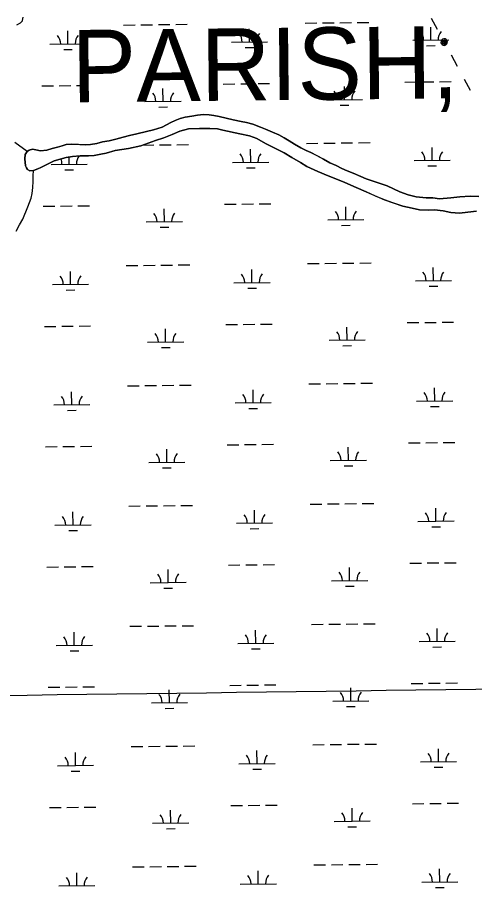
# Model space of a CAD drawing. Extents: x 3734862 to 3772949, y 391520 to 417239.
# Drawn here: x 3760146 to 3761410, y 408715 to 411122 of the extents above; entities that cross this region are included whole.
import ezdxf

# ---------------------------------------------------------------- set-up
doc = ezdxf.new("R2010")
doc.units = 0
for name, color, linetype in [('V-GRID-MAJR', 7, 'Continuous'), ('V-TOPO-GNAM-IDEN', 7, 'Continuous'), ('V-TOPO-SHOR', 7, 'Continuous'), ('V-UTIL-LINE', 7, 'Continuous'), ('V-WETL-SWMP', 7, 'Continuous')]:
    doc.layers.add(name, color=color, linetype=linetype)

msp = doc.modelspace()

# ---------------------------------------------------------------- linework, layer by layer
at = {"layer": 'V-GRID-MAJR'}
msp.add_spline([(3738908.6, 408973.5), (3741556.3, 409006.9), (3746851.6, 409074.3), (3752147, 409142.5), (3757442.4, 409211.4), (3762737.7, 409281.1), (3768033.1, 409351.6), (3770680.7, 409387.1)], degree=3, dxfattribs=at)
at = {"layer": 'V-TOPO-SHOR'}
for points in [[(3760144.8, 411100.6), (3760154.9, 411106.6), (3760159.8, 411111.8), (3760160.2, 411112.6), (3760161.8, 411122.1)], [(3760187.6, 410757.3), (3760196.8, 410754.9), (3760210.3, 410752.4), (3760227.4, 410754), (3760242.6, 410758.7), (3760256.9, 410762.6), (3760269.7, 410766.5), (3760280.8, 410769.7), (3760296.7, 410771.2), (3760318.6, 410769.9), (3760333.3, 410769.1), (3760348.5, 410769.8), (3760366, 410772.9), (3760381.1, 410776.9), (3760399.5, 410780.4), (3760418.2, 410784.7), (3760438.5, 410790.2), (3760455.6, 410795.3), (3760476.7, 410799.6), (3760503.4, 410805.8), (3760522.5, 410810.6), (3760546.1, 410818), (3760570, 410830.7), (3760581.9, 410836.6), (3760596.3, 410841.7), (3760610.2, 410845.2), (3760628.6, 410848.8), (3760644.1, 410851.5), (3760660.4, 410852.6), (3760676.3, 410852.2), (3760689.5, 410850.5), (3760704.2, 410847.7), (3760723.6, 410842.8), (3760742.7, 410838.4), (3760764.6, 410833.9), (3760779.7, 410830.7), (3760796.8, 410825.8), (3760818.7, 410817.8), (3760832.6, 410812.2), (3760851.6, 410804.1), (3760868.7, 410796.5), (3760883.4, 410788.1), (3760897.3, 410780.5), (3760912, 410771.3), (3760930.3, 410760.5), (3760944.6, 410753.2), (3760957.7, 410748), (3760974.4, 410739.2), (3760992.6, 410729.6), (3761009.7, 410719.6), (3761027.2, 410711.5), (3761043.5, 410703.5), (3761057.8, 410697.1), (3761074.9, 410690.3), (3761095.9, 410681.4), (3761111, 410675), (3761130.1, 410668.2), (3761149.2, 410662.1), (3761168.3, 410655.3), (3761186.1, 410646.9), (3761204, 410638.8), (3761226.3, 410631.2), (3761249.3, 410625.1), (3761276.8, 410622.6), (3761295.1, 410622.2), (3761313.4, 410620.1), (3761344.8, 410622.4), (3761369.9, 410625.5), (3761398.2, 410626.9), (3761422.5, 410625.7)], [(3761416.1, 410585.4), (3761391.6, 410582.7), (3761369.1, 410580), (3761344.6, 410581.7), (3761323.3, 410586.5), (3761300, 410589.4), (3761282.2, 410588.6), (3761258.5, 410589.5), (3761238, 410593.5), (3761212, 410599.2), (3761184.4, 410608.7), (3761161.5, 410616.7), (3761136.3, 410627.5), (3761110.3, 410638.6), (3761082.7, 410651.4), (3761051.5, 410664.9), (3761026.7, 410675.3), (3761005.4, 410682.9), (3760977, 410695.2), (3760946.7, 410709.5), (3760928.6, 410719.9), (3760904.9, 410734.2), (3760884, 410746.5), (3760855.7, 410760.8), (3760832, 410773.1), (3760808, 410786.3), (3760787.5, 410793.8), (3760761.4, 410799.5), (3760714.6, 410809.5), (3760699.2, 410813.5), (3760677.9, 410814), (3760649.8, 410814.1), (3760619.4, 410813), (3760594.9, 410806.8), (3760574, 410797.4), (3760551.4, 410788), (3760528.1, 410781), (3760507.6, 410774), (3760487, 410766.6), (3760453, 410758.8)], [(3760173.2, 410750.7), (3760138.9, 410775.5)], [(3760453, 410758.8), (3760416.8, 410753.1), (3760391.2, 410746), (3760377.2, 410742.8), (3760358.3, 410739.9), (3760342.4, 410738.4), (3760319.2, 410738.5), (3760298.1, 410736.8), (3760280.6, 410734), (3760264.6, 410729.6), (3760247.7, 410724.4), (3760227.4, 410714.6), (3760218.3, 410710.1), (3760210.5, 410706.3), (3760202.7, 410702.8), (3760190.7, 410698.2), (3760180.7, 410696.8), (3760173.8, 410700.6), (3760170.9, 410705.2), (3760168.6, 410710.9), (3760166.5, 410730.5), (3760167.9, 410742.2), (3760173.2, 410750.7), (3760178.6, 410754.6), (3760187.6, 410757.3)], [(3760142.4, 410530.3), (3760152.2, 410547.5), (3760160.8, 410563.6), (3760174.9, 410597.6), (3760184, 410622), (3760187.1, 410634.1), (3760188.7, 410651.2), (3760189.2, 410667.5), (3760189.2, 410683), (3760190.7, 410698.2)]]:
    msp.add_lwpolyline(points, dxfattribs=at)
at = {"layer": 'V-UTIL-LINE'}
for points in [[(3761290.4, 411119.4), (3761307, 411088.6)], [(3761326.2, 411053.2), (3761327.5, 411055.7), (3761325.2, 411055.4), (3761324, 411052.9), (3761325.7, 411050.5), (3761328.7, 411052), (3761330.2, 411056.5), (3761326.8, 411059), (3761322, 411057.9), (3761320.5, 411053.6), (3761321.7, 411049.3), (3761326.2, 411047.5), (3761331.2, 411049.8), (3761334.1, 411057.5), (3761331.9, 411060.2), (3761328.8, 411061.8), (3761325.3, 411062.1), (3761321.9, 411061.1), (3761319.2, 411058.9), (3761317.6, 411055.8), (3761317.2, 411052.3), (3761318.3, 411048.9), (3761320.5, 411046.2), (3761323.6, 411044.6), (3761327.1, 411044.2), (3761330.5, 411045.3), (3761333.2, 411047.5), (3761334.8, 411050.6), (3761335.1, 411054.1), (3761334.1, 411057.5)], [(3761345.3, 411017.8), (3761362, 410986.9)], [(3761381.7, 410950.6), (3761398.3, 410919.8)]]:
    msp.add_lwpolyline(points, dxfattribs=at)
at = {"layer": 'V-WETL-SWMP'}
for p, q in [((3760439.8, 411100.5), (3760471.8, 411100.9)), ((3760487.8, 411101.1), (3760519.8, 411101.4)), ((3760535.8, 411101.6), (3760567.8, 411101.9)), ((3760583.8, 411102.1), (3760615.8, 411102.4)), ((3760941.7, 411105.8), (3760973.7, 411106.2)), ((3760989.7, 411106.4), (3761021.7, 411106.7)), ((3761037.7, 411106.9), (3761069.7, 411107.2)), ((3761085.7, 411107.4), (3761117.7, 411107.7)), ((3760285.8, 411048.2), (3760285.4, 411084.2)), ((3760787.7, 411053.5), (3760787.3, 411089.5)), ((3761289.5, 411058.8), (3761289.2, 411094.8)), ((3760737.7, 411052.9), (3760837.7, 411054)), ((3761239.5, 411058.2), (3761339.5, 411059.3)), ((3760235.8, 411047.6), (3760335.8, 411048.7)), ((3760274, 411032.6), (3760297.9, 411032.9)), ((3760775.8, 411037.9), (3760799.8, 411038.2)), ((3761277.7, 411043.2), (3761301.7, 411043.5)), ((3760213.6, 410932), (3760245.6, 410932.3)), ((3760261.6, 410932.5), (3760293.6, 410932.8)), ((3760309.6, 410933), (3760341.6, 410933.3)), ((3760715.5, 410937.3), (3760747.5, 410937.6)), ((3760763.5, 410937.8), (3760795.5, 410938.1)), ((3760811.5, 410938.3), (3760843.5, 410938.6)), ((3761050.8, 410894.4), (3761050.4, 410930.4)), ((3761217.4, 410942.6), (3761249.4, 410942.9)), ((3761265.4, 410943.1), (3761297.4, 410943.4)), ((3761313.4, 410943.6), (3761345.4, 410943.9)), ((3760548.9, 410889.1), (3760548.5, 410925.1)), ((3760498.9, 410888.6), (3760598.9, 410889.6)), ((3761000.8, 410893.9), (3761100.8, 410894.9)), ((3760537.1, 410873.5), (3760561.1, 410873.8)), ((3761039, 410878.8), (3761063, 410879.1)), ((3760492.1, 410768.4), (3760523.3, 410768.7)), ((3760539.3, 410768.9), (3760571.3, 410769.2)), ((3760587.3, 410769.4), (3760619.3, 410769.8)), ((3760945.2, 410773.2), (3760977.2, 410773.5)), ((3760993.2, 410773.7), (3761025.2, 410774)), ((3761041.2, 410774.2), (3761073.2, 410774.5)), ((3761089.2, 410774.7), (3761121.2, 410775.1)), ((3761293.1, 410726.1), (3761292.7, 410762.1)), ((3760791.2, 410720.8), (3760790.8, 410756.8)), ((3760239.3, 410715), (3760339.3, 410716)), ((3760289.3, 410715.5), (3760289.1, 410735.4)), ((3760741.2, 410720.3), (3760841.2, 410721.3)), ((3761243.1, 410725.6), (3761343.1, 410726.6)), ((3760277.5, 410700), (3760301.5, 410700.2)), ((3760779.3, 410705.3), (3760803.3, 410705.5)), ((3761281.2, 410710.6), (3761305.2, 410710.8)), ((3760217.1, 410599.3), (3760249.1, 410599.7)), ((3760265.1, 410599.8), (3760297.1, 410600.2)), ((3760313.1, 410600.3), (3760345.1, 410600.7)), ((3760552.4, 410556.4), (3760552.1, 410592.4)), ((3760719, 410604.6), (3760751, 410605)), ((3760767, 410605.1), (3760799, 410605.5)), ((3760815, 410605.6), (3760847, 410606)), ((3761054.3, 410561.7), (3761053.9, 410597.7)), ((3760502.4, 410555.9), (3760602.4, 410557)), ((3761004.3, 410561.2), (3761104.3, 410562.3)), ((3761042.5, 410546.2), (3761066.5, 410546.4)), ((3760540.6, 410540.9), (3760564.6, 410541.1)), ((3760446.9, 410435.2), (3760478.9, 410435.6)), ((3760494.9, 410435.7), (3760526.9, 410436.1)), ((3760542.9, 410436.2), (3760574.9, 410436.6)), ((3760590.9, 410436.8), (3760622.9, 410437.1)), ((3760794.7, 410388.2), (3760794.3, 410424.2)), ((3760948.7, 410440.5), (3760980.7, 410440.9)), ((3760996.7, 410441), (3761028.7, 410441.4)), ((3761044.7, 410441.5), (3761076.7, 410441.9)), ((3761092.7, 410442.1), (3761124.7, 410442.4)), ((3761296.6, 410393.5), (3761296.2, 410429.5)), ((3760292.8, 410382.9), (3760292.4, 410418.9)), ((3760242.8, 410382.3), (3760342.8, 410383.4)), ((3760744.7, 410387.6), (3760844.7, 410388.7)), ((3761246.6, 410392.9), (3761346.6, 410394)), ((3761284.7, 410377.9), (3761308.7, 410378.2)), ((3760281, 410367.3), (3760305, 410367.6)), ((3760782.9, 410372.6), (3760806.9, 410372.9)), ((3760220.6, 410266.7), (3760252.6, 410267)), ((3760268.6, 410267.2), (3760300.6, 410267.5)), ((3760316.6, 410267.7), (3760348.6, 410268)), ((3760555.9, 410223.8), (3760555.6, 410259.8)), ((3760722.5, 410272), (3760754.5, 410272.3)), ((3760770.5, 410272.5), (3760802.5, 410272.8)), ((3760818.5, 410273), (3760850.5, 410273.3)), ((3761057.8, 410229.1), (3761057.4, 410265.1)), ((3761224.4, 410277.3), (3761256.4, 410277.6)), ((3761272.4, 410277.8), (3761304.4, 410278.1)), ((3761320.4, 410278.3), (3761352.4, 410278.6)), ((3760505.9, 410223.2), (3760605.9, 410224.3)), ((3760544.1, 410208.2), (3760568.1, 410208.5)), ((3761007.8, 410228.5), (3761107.8, 410229.6)), ((3761046, 410213.5), (3761070, 410213.8)), ((3760450.4, 410102.6), (3760482.4, 410102.9)), ((3760498.4, 410103.1), (3760530.4, 410103.4)), ((3760546.4, 410103.6), (3760578.4, 410103.9)), ((3760594.4, 410104.1), (3760626.4, 410104.4)), ((3760798.2, 410055.5), (3760797.8, 410091.5)), ((3760952.3, 410107.9), (3760984.3, 410108.2)), ((3761000.3, 410108.4), (3761032.3, 410108.7)), ((3761048.3, 410108.9), (3761080.2, 410109.2)), ((3761096.2, 410109.4), (3761128.2, 410109.7)), ((3761300.1, 410060.8), (3761299.7, 410096.8)), ((3760296.3, 410050.2), (3760295.9, 410086.2)), ((3760246.3, 410049.7), (3760346.3, 410050.7)), ((3760748.2, 410055), (3760848.2, 410056)), ((3760786.4, 410040), (3760810.4, 410040.2)), ((3761250.1, 410060.3), (3761350.1, 410061.3)), ((3761288.3, 410045.3), (3761312.3, 410045.5)), ((3760284.5, 410034.6), (3760308.5, 410034.9)), ((3761227.9, 409944.6), (3761259.9, 409944.9)), ((3761275.9, 409945.1), (3761307.9, 409945.5)), ((3761323.9, 409945.6), (3761355.9, 409946)), ((3760224.1, 409934), (3760256.1, 409934.3)), ((3760272.1, 409934.5), (3760304.1, 409934.9)), ((3760320.1, 409935), (3760352.1, 409935.4)), ((3760559.5, 409891.1), (3760559.1, 409927.1)), ((3760726, 409939.3), (3760758, 409939.6)), ((3760774, 409939.8), (3760806, 409940.2)), ((3760822, 409940.3), (3760854, 409940.7)), ((3761061.3, 409896.4), (3761061, 409932.4)), ((3761011.3, 409895.9), (3761111.3, 409896.9)), ((3760509.5, 409890.6), (3760609.5, 409891.6)), ((3760547.6, 409875.6), (3760571.6, 409875.8)), ((3761049.5, 409880.9), (3761073.5, 409881.1)), ((3760955.8, 409775.2), (3760987.8, 409775.6)), ((3761003.8, 409775.7), (3761035.8, 409776.1)), ((3761051.8, 409776.2), (3761083.8, 409776.6)), ((3761099.8, 409776.7), (3761131.8, 409777.1)), ((3760299.8, 409717.5), (3760299.5, 409753.5)), ((3760453.9, 409769.9), (3760485.9, 409770.3)), ((3760501.9, 409770.4), (3760533.9, 409770.8)), ((3760549.9, 409770.9), (3760581.9, 409771.3)), ((3760597.9, 409771.4), (3760629.9, 409771.8)), ((3760801.7, 409722.9), (3760801.3, 409758.8)), ((3761303.6, 409728.2), (3761303.2, 409764.2)), ((3761253.6, 409727.6), (3761353.6, 409728.7)), ((3760249.8, 409717), (3760349.8, 409718.1)), ((3760288, 409702), (3760312, 409702.2)), ((3760751.7, 409722.3), (3760851.7, 409723.4)), ((3760789.9, 409707.3), (3760813.9, 409707.5)), ((3761291.8, 409712.6), (3761315.8, 409712.8)), ((3760729.5, 409606.7), (3760761.5, 409607)), ((3760777.5, 409607.2), (3760809.5, 409607.5)), ((3760825.5, 409607.7), (3760857.5, 409608)), ((3761231.4, 409612), (3761263.4, 409612.3)), ((3761279.4, 409612.5), (3761311.4, 409612.8)), ((3761327.4, 409613), (3761359.4, 409613.3)), ((3760227.7, 409601.3), (3760259.7, 409601.7)), ((3760275.7, 409601.9), (3760307.7, 409602.2)), ((3760323.7, 409602.4), (3760355.6, 409602.7)), ((3760563, 409558.5), (3760562.6, 409594.5)), ((3761064.9, 409563.8), (3761064.5, 409599.8)), ((3760513, 409557.9), (3760613, 409559)), ((3761014.9, 409563.2), (3761114.9, 409564.3)), ((3760551.1, 409542.9), (3760575.1, 409543.2)), ((3761053, 409548.2), (3761077, 409548.5)), ((3760457.4, 409437.3), (3760489.4, 409437.6)), ((3760505.4, 409437.8), (3760537.4, 409438.1)), ((3760553.4, 409438.3), (3760585.4, 409438.6)), ((3760601.4, 409438.8), (3760633.4, 409439.1)), ((3760959.3, 409442.6), (3760991.3, 409442.9)), ((3761007.3, 409443.1), (3761039.3, 409443.4)), ((3761055.3, 409443.6), (3761087.3, 409443.9)), ((3761103.3, 409444.1), (3761135.3, 409444.4)), ((3760303.4, 409384.9), (3760303, 409420.9)), ((3760805.2, 409390.2), (3760804.9, 409426.2)), ((3761307.1, 409395.5), (3761306.7, 409431.5)), ((3760755.2, 409389.7), (3760855.2, 409390.7)), ((3761257.1, 409395), (3761357.1, 409396)), ((3760253.4, 409384.4), (3760353.4, 409385.4)), ((3760291.5, 409369.3), (3760315.5, 409369.6)), ((3760793.4, 409374.6), (3760817.4, 409374.9)), ((3761295.3, 409379.9), (3761319.3, 409380.2)), ((3760231.2, 409268.7), (3760263.2, 409269)), ((3760279.2, 409269.2), (3760311.2, 409269.5)), ((3760327.2, 409269.7), (3760359.2, 409270)), ((3760733.1, 409274), (3760765, 409274.3)), ((3760781, 409274.5), (3760813, 409274.8)), ((3760829, 409275), (3760861, 409275.3)), ((3761234.9, 409279.3), (3761266.9, 409279.6)), ((3761282.9, 409279.8), (3761314.9, 409280.1)), ((3761330.9, 409280.3), (3761362.9, 409280.6)), ((3760566.5, 409225.8), (3760566.1, 409261.8)), ((3761068.4, 409231.1), (3761068, 409267.1)), ((3760516.5, 409225.3), (3760616.5, 409226.3)), ((3761018.4, 409230.6), (3761118.4, 409231.6)), ((3760554.7, 409210.2), (3760578.6, 409210.5)), ((3761056.5, 409215.5), (3761080.5, 409215.8)), ((3760460.9, 409104.6), (3760492.9, 409104.9)), ((3760508.9, 409105.1), (3760540.9, 409105.5)), ((3760556.9, 409105.6), (3760588.9, 409106)), ((3760604.9, 409106.1), (3760636.9, 409106.5)), ((3760962.8, 409109.9), (3760994.8, 409110.2)), ((3761010.8, 409110.4), (3761042.8, 409110.8)), ((3761058.8, 409110.9), (3761090.8, 409111.3)), ((3761106.8, 409111.4), (3761138.8, 409111.8)), ((3760306.9, 409052.2), (3760306.5, 409088.2)), ((3760808.7, 409057.5), (3760808.4, 409093.5)), ((3761310.6, 409062.8), (3761310.2, 409098.8)), ((3760256.9, 409051.7), (3760356.9, 409052.8)), ((3760758.8, 409057), (3760858.7, 409058.1)), ((3761260.6, 409062.3), (3761360.6, 409063.4)), ((3760295, 409036.7), (3760319, 409036.9)), ((3760796.9, 409042), (3760820.9, 409042.2)), ((3761298.8, 409047.3), (3761322.8, 409047.5)), ((3760234.7, 408936), (3760266.7, 408936.4)), ((3760282.7, 408936.5), (3760314.7, 408936.9)), ((3760330.7, 408937), (3760362.7, 408937.4)), ((3760736.6, 408941.3), (3760768.6, 408941.7)), ((3760784.6, 408941.8), (3760816.6, 408942.2)), ((3760832.6, 408942.4), (3760864.6, 408942.7)), ((3761071.9, 408898.4), (3761071.5, 408934.4)), ((3761238.4, 408946.6), (3761270.4, 408947)), ((3761286.4, 408947.1), (3761318.4, 408947.5)), ((3761334.4, 408947.7), (3761366.4, 408948)), ((3760570, 408893.1), (3760569.6, 408929.1)), ((3760520, 408892.6), (3760620, 408893.7)), ((3761021.9, 408897.9), (3761121.9, 408899)), ((3761060, 408882.9), (3761084, 408883.1)), ((3760558.2, 408877.6), (3760582.2, 408877.8)), ((3760464.4, 408772), (3760496.4, 408772.3)), ((3760512.4, 408772.5), (3760544.4, 408772.8)), ((3760560.4, 408773), (3760592.4, 408773.3)), ((3760608.4, 408773.5), (3760640.4, 408773.8)), ((3760966.3, 408777.3), (3760998.3, 408777.6)), ((3761014.3, 408777.8), (3761046.3, 408778.1)), ((3761062.3, 408778.3), (3761094.3, 408778.6)), ((3761110.3, 408778.8), (3761142.3, 408779.1)), ((3761314.1, 408730.2), (3761313.8, 408766.2)), ((3760310.4, 408719.6), (3760310, 408755.6)), ((3760812.3, 408724.9), (3760811.9, 408760.9)), ((3760260.4, 408719.1), (3760360.4, 408720.1)), ((3760762.3, 408724.4), (3760862.3, 408725.4)), ((3761264.1, 408729.7), (3761364.1, 408730.7)), ((3761302.3, 408714.6), (3761326.3, 408714.9))]:
    msp.add_line(p, q, dxfattribs=at)
for points in [[(3761130.1, 410668.2), (3761111, 410675), (3761074.9, 410690.3), (3761057.8, 410697.1), (3761043.5, 410703.5), (3761027.2, 410711.5), (3761009.7, 410719.6), (3760992.6, 410729.6), (3760957.7, 410748), (3760944.6, 410753.2), (3760930.3, 410760.5), (3760912, 410771.3), (3760897.3, 410780.5), (3760883.4, 410788.1), (3760868.7, 410796.5), (3760851.6, 410804.1), (3760832.6, 410812.2), (3760818.7, 410817.8), (3760796.8, 410825.8), (3760779.7, 410830.7), (3760764.6, 410833.9), (3760742.7, 410838.4), (3760723.6, 410842.8), (3760704.2, 410847.7), (3760689.5, 410850.5), (3760676.3, 410852.2), (3760660.4, 410852.6), (3760644.1, 410851.5), (3760628.6, 410848.8), (3760610.2, 410845.2), (3760596.3, 410841.7), (3760581.9, 410836.6), (3760570, 410830.7), (3760546.1, 410818), (3760522.5, 410810.6), (3760503.4, 410805.8), (3760476.7, 410799.6), (3760455.6, 410795.3), (3760438.5, 410790.2), (3760418.2, 410784.7), (3760399.5, 410780.4), (3760381.1, 410776.9), (3760366, 410772.9), (3760348.5, 410769.8), (3760333.3, 410769.1), (3760296.7, 410771.2), (3760280.8, 410769.7), (3760269.7, 410766.5), (3760256.9, 410762.6), (3760242.6, 410758.7), (3760227.4, 410754), (3760210.3, 410752.4), (3760196.8, 410754.9), (3760187.6, 410757.3), (3760178.6, 410754.6), (3760173.2, 410750.7), (3760167.9, 410742.2), (3760166.5, 410730.5), (3760168.6, 410710.9), (3760170.9, 410705.2), (3760173.8, 410700.6), (3760180.7, 410696.8), (3760190.7, 410698.2), (3760202.7, 410702.8), (3760210.5, 410706.3), (3760247.7, 410724.4), (3760264.6, 410729.6), (3760280.6, 410734), (3760298.1, 410736.8), (3760319.2, 410738.5), (3760342.4, 410738.4), (3760358.3, 410739.9), (3760377.2, 410742.8), (3760391.2, 410746), (3760416.8, 410753.1), (3760453, 410758.8), (3760487, 410766.6), (3760507.6, 410774), (3760528.1, 410781), (3760551.4, 410788), (3760574, 410797.4), (3760594.9, 410806.8), (3760619.4, 410813), (3760649.8, 410814.1), (3760677.9, 410814), (3760699.2, 410813.5), (3760714.6, 410809.5), (3760761.4, 410799.5), (3760787.5, 410793.8), (3760808, 410786.3), (3760832, 410773.1), (3760855.7, 410760.8), (3760884, 410746.5), (3760904.9, 410734.2), (3760928.6, 410719.9), (3760946.7, 410709.5), (3760977, 410695.2), (3761005.4, 410682.9), (3761026.7, 410675.3), (3761051.5, 410664.9), (3761082.7, 410651.4)], [(3761422.5, 410625.7), (3761398.2, 410626.9), (3761369.9, 410625.5), (3761344.9, 410622.4), (3761313.4, 410620.1), (3761295.1, 410622.2), (3761276.8, 410622.6), (3761249.3, 410625.1), (3761226.3, 410631.2), (3761204, 410638.8), (3761186.1, 410646.9), (3761168.3, 410655.3), (3761149.2, 410662.1), (3761130.1, 410668.2)], [(3761082.7, 410651.4), (3761110.3, 410638.6), (3761161.5, 410616.7), (3761212, 410599.2), (3761238, 410593.5), (3761258.5, 410589.5), (3761282.2, 410588.6), (3761300, 410589.4), (3761323.3, 410586.5), (3761344.6, 410581.7), (3761369.1, 410580), (3761391.6, 410582.7), (3761416.1, 410585.4)]]:
    msp.add_lwpolyline(points, dxfattribs=at)
for centre, start, end in [((3760732.4, 411053.4), 359.8334, 41.377), ((3760842.9, 411054.5), 139.8334, 181.377), ((3761234.3, 411058.7), 359.8334, 41.377), ((3761344.8, 411059.8), 139.8334, 181.377), ((3760230.5, 411048.1), 359.8334, 41.377), ((3760341, 411049.2), 139.8334, 181.377), ((3760493.7, 410889), 359.8334, 41.377), ((3760604.2, 410890.1), 139.8334, 181.377), ((3760995.6, 410894.3), 359.8334, 41.377), ((3761106, 410895.4), 139.8334, 181.377), ((3760344.5, 410716.6), 141.9326, 181.377), ((3760735.9, 410720.7), 359.8334, 41.377), ((3760846.4, 410721.9), 139.8334, 181.377), ((3761237.8, 410726), 359.8334, 41.377), ((3761348.3, 410727.2), 139.8334, 181.377), ((3760234.1, 410715.4), 359.8334, 24.4568), ((3760497.2, 410556.3), 359.8334, 41.377), ((3760607.7, 410557.5), 139.8334, 181.377), ((3760999.1, 410561.6), 359.8334, 41.377), ((3761109.5, 410562.8), 139.8334, 181.377), ((3760237.6, 410382.8), 359.8334, 41.377), ((3760348, 410383.9), 139.8334, 181.377), ((3760739.4, 410388.1), 359.8334, 41.377), ((3760849.9, 410389.2), 139.8334, 181.377), ((3761241.3, 410393.4), 359.8334, 41.377), ((3761351.8, 410394.5), 139.8334, 181.377), ((3760500.7, 410223.7), 359.8334, 41.377), ((3760611.2, 410224.8), 139.8334, 181.377), ((3761002.6, 410229), 359.8334, 41.377), ((3761113.1, 410230.1), 139.8334, 181.377), ((3760241.1, 410050.1), 359.8334, 41.377), ((3760351.6, 410051.3), 139.8334, 181.377), ((3760743, 410055.4), 359.8334, 41.377), ((3760853.4, 410056.6), 139.8334, 181.377), ((3761244.8, 410060.7), 359.8334, 41.377), ((3761355.3, 410061.9), 139.8334, 181.377), ((3761006.1, 409896.3), 359.8334, 41.377), ((3761116.6, 409897.5), 139.8334, 181.377), ((3760504.2, 409891), 359.8334, 41.377), ((3760614.7, 409892.2), 139.8334, 181.377), ((3761248.4, 409728), 359.8334, 41.377), ((3761358.8, 409729.2), 139.8334, 181.377), ((3760244.6, 409717.4), 359.8334, 41.377), ((3760355.1, 409718.6), 139.8334, 181.377), ((3760746.5, 409722.7), 359.8334, 41.377), ((3760857, 409723.9), 139.8334, 181.377), ((3760507.7, 409558.3), 359.8334, 41.377), ((3760618.2, 409559.5), 139.8334, 181.377), ((3761009.6, 409563.7), 359.8334, 41.377), ((3761120.1, 409564.8), 139.8334, 181.377), ((3760750, 409390.1), 359.8334, 41.377), ((3760860.5, 409391.3), 139.8334, 181.377), ((3761251.9, 409395.4), 359.8334, 41.377), ((3761362.4, 409396.6), 139.8334, 181.377), ((3760248.1, 409384.8), 359.8334, 41.377), ((3760358.6, 409386), 139.8334, 181.377), ((3760511.2, 409225.7), 359.8334, 41.377), ((3760621.7, 409226.9), 139.8334, 181.377), ((3761013.1, 409231), 359.8334, 41.377), ((3761123.6, 409232.2), 139.8334, 181.377), ((3760251.6, 409052.1), 359.8334, 41.377), ((3760362.1, 409053.3), 139.8334, 181.377), ((3760753.5, 409057.4), 359.8334, 41.377), ((3760864, 409058.6), 139.8334, 181.377), ((3761255.4, 409062.7), 359.8334, 41.377), ((3761365.9, 409063.9), 139.8334, 181.377), ((3760514.8, 408893), 359.8334, 41.377), ((3760625.2, 408894.2), 139.8334, 181.377), ((3761016.6, 408898.3), 359.8334, 41.377), ((3761127.1, 408899.5), 139.8334, 181.377), ((3760255.1, 408719.5), 359.8334, 41.377), ((3760365.6, 408720.6), 139.8334, 181.377), ((3760757, 408724.8), 359.8334, 41.377), ((3760867.5, 408725.9), 139.8334, 181.377), ((3761258.9, 408730.1), 359.8334, 41.377), ((3761369.4, 408731.2), 139.8334, 181.377)]:
    msp.add_arc(centre, 35.2, start, end, dxfattribs=at)

# ---------------------------------------------------------------- texts
at = {"layer": 'V-TOPO-GNAM-IDEN'}
msp.add_text('PARISH,', height=200, rotation=0.6, dxfattribs=at).set_placement((3760297, 410886.6))

doc.saveas('drawing.dxf')
